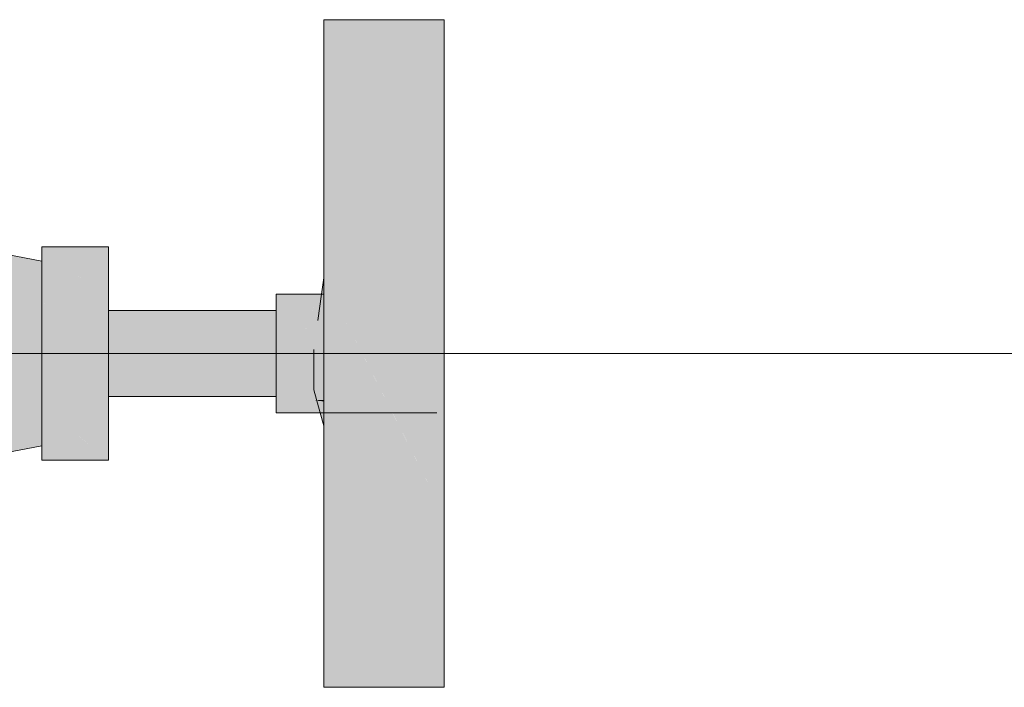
# Model space of a CAD drawing. Header units: millimetres. Extents: x -16331 to -10174, y -4135 to -3584.
# Tile 413 of 456: x -10187.17 to -10186.85, y -4007.864 to -4007.647. Entities that reach past the tile are written whole.
import ezdxf

# ---------------------------------------------------------------- set-up
doc = ezdxf.new("R2010")
doc.units = ezdxf.units.MM
for name, color, linetype, lineweight in [('AL-Registro', 9, 'Continuous', 18), ('DI-Elementos externos em vista', 9, 'Continuous', 5), ('IFC-IfcBuildingElementProxy-Contorno', 250, 'Continuous', 5)]:
    doc.layers.add(name, color=color, linetype=linetype, lineweight=lineweight)

msp = doc.modelspace()

# ---------------------------------------------------------------- hatches: boundary and pattern name
at = {"layer": 'AL-Registro', "linetype": 'Continuous'}
for points in [[(-10187.05944, -4007.64704), (-10187.07124, -4007.64704), (-10187.07124, -4007.65753), (-10187.07124, -4007.70131), (-10187.07124, -4007.73094), (-10187.07124, -4007.73629), (-10187.07124, -4007.74468), (-10187.07124, -4007.77488), (-10187.05065, -4007.77488), (-10187.06692, -4007.74437), (-10187.06669, -4007.74436), (-10187.06692, -4007.74437), (-10187.05065, -4007.77488), (-10187.07124, -4007.77488), (-10187.07124, -4007.77907), (-10187.06289, -4007.80875), (-10187.03458, -4007.80501), (-10187.04949, -4007.77488), (-10187.06466, -4007.74421), (-10187.04949, -4007.77488), (-10187.03458, -4007.8032), (-10187.04897, -4007.77488), (-10187.06456, -4007.74421), (-10187.06858, -4007.73629), (-10187.06456, -4007.74421), (-10187.04894, -4007.77488), (-10187.0645, -4007.7442), (-10187.06852, -4007.73629), (-10187.0645, -4007.7442), (-10187.06368, -4007.74415), (-10187.0645, -4007.7442), (-10187.04894, -4007.77488), (-10187.04477, -4007.77488), (-10187.05602, -4007.74361), (-10187.04477, -4007.77488), (-10187.04894, -4007.77488), (-10187.03458, -4007.8032), (-10187.03458, -4007.77488), (-10187.05417, -4007.74348), (-10187.05865, -4007.73629), (-10187.05417, -4007.74348), (-10187.03458, -4007.77488), (-10187.03458, -4007.7421), (-10187.03458, -4007.77488), (-10187.03458, -4007.8032), (-10187.04949, -4007.77488), (-10187.03458, -4007.80501), (-10187.06289, -4007.80875), (-10187.07124, -4007.77907), (-10187.07124, -4007.80986), (-10187.05704, -4007.82959), (-10187.03218, -4007.86412), (-10187.03218, -4007.80986), (-10187.06258, -4007.80986), (-10187.03458, -4007.80986), (-10187.03218, -4007.80986), (-10187.03391, -4007.77488), (-10187.03218, -4007.80986), (-10187.03218, -4007.77488), (-10187.03218, -4007.74193), (-10187.03288, -4007.74198), (-10187.03218, -4007.74193), (-10187.03218, -4007.73629), (-10187.03218, -4007.70131), (-10187.03301, -4007.73629), (-10187.03294, -4007.74198), (-10187.03257, -4007.77488), (-10187.03314, -4007.742), (-10187.03448, -4007.74209), (-10187.03314, -4007.742), (-10187.03458, -4007.73629), (-10187.06824, -4007.70963), (-10187.03458, -4007.73629), (-10187.03314, -4007.742), (-10187.03257, -4007.77488), (-10187.03294, -4007.74198), (-10187.03301, -4007.73629), (-10187.03458, -4007.70187), (-10187.03301, -4007.73629), (-10187.03218, -4007.70131), (-10187.03458, -4007.70131), (-10187.06707, -4007.70131), (-10187.06232, -4007.66752), (-10187.06137, -4007.66075), (-10187.06284, -4007.65871), (-10187.06137, -4007.66075), (-10187.06112, -4007.65895), (-10187.06009, -4007.6516), (-10187.06112, -4007.65895), (-10187.06137, -4007.66075), (-10187.06232, -4007.66752), (-10187.06707, -4007.70131), (-10187.03218, -4007.70131), (-10187.03218, -4007.66302), (-10187.03218, -4007.64704)], [(-10187.1629, -4007.74058), (-10187.1629, -4007.72558), (-10187.18409, -4007.72158), (-10187.18409, -4007.73858), (-10187.18409, -4007.77258), (-10187.18409, -4007.78958), (-10187.1629, -4007.78558), (-10187.1629, -4007.77058)], [(-10187.14121, -4007.73826), (-10187.14121, -4007.72094), (-10187.1629, -4007.72094)], [(-10187.1629, -4007.72094), (-10187.1629, -4007.72558), (-10187.1629, -4007.73826), (-10187.16082, -4007.74158), (-10187.1606, -4007.74158), (-10187.16082, -4007.74158), (-10187.14329, -4007.76958), (-10187.14121, -4007.7729), (-10187.14121, -4007.76958), (-10187.14121, -4007.74158), (-10187.14121, -4007.73826), (-10187.15529, -4007.72702)], [(-10187.07124, -4007.74003), (-10187.07124, -4007.73629), (-10187.07124, -4007.73094), (-10187.07199, -4007.73629), (-10187.07319, -4007.74481)], [(-10187.08674, -4007.73629), (-10187.07272, -4007.74148), (-10187.07124, -4007.74203), (-10187.07124, -4007.7415), (-10187.07124, -4007.74128), (-10187.07124, -4007.73629), (-10187.07199, -4007.73629)], [(-10187.07124, -4007.77488), (-10187.03458, -4007.77488), (-10187.04889, -4007.76958), (-10187.07124, -4007.77116), (-10187.07352, -4007.77092), (-10187.07451, -4007.77082), (-10187.07357, -4007.77078), (-10187.07124, -4007.77067), (-10187.07124, -4007.76958), (-10187.07124, -4007.76132), (-10187.0739, -4007.76958), (-10187.07124, -4007.76132), (-10187.07124, -4007.75974), (-10187.07124, -4007.75558), (-10187.07451, -4007.76011), (-10187.07451, -4007.76742), (-10187.07451, -4007.76958), (-10187.07451, -4007.76742), (-10187.07451, -4007.76011), (-10187.0762, -4007.76142), (-10187.07451, -4007.76011), (-10187.07124, -4007.75558), (-10187.07124, -4007.74575), (-10187.07124, -4007.74535), (-10187.07124, -4007.74468), (-10187.07124, -4007.74203), (-10187.07243, -4007.74158), (-10187.07272, -4007.74148), (-10187.07451, -4007.74158), (-10187.07273, -4007.74158), (-10187.07315, -4007.74481), (-10187.07324, -4007.74521), (-10187.07451, -4007.74618), (-10187.07451, -4007.75423), (-10187.0747, -4007.75558), (-10187.07451, -4007.75558), (-10187.07784, -4007.75558), (-10187.0768, -4007.75926), (-10187.07784, -4007.75558), (-10187.0747, -4007.75558), (-10187.07451, -4007.75423), (-10187.07451, -4007.74618), (-10187.07324, -4007.74521), (-10187.07319, -4007.74481), (-10187.07273, -4007.74158), (-10187.07451, -4007.74158), (-10187.07451, -4007.74487), (-10187.07439, -4007.7449), (-10187.07451, -4007.74491), (-10187.07455, -4007.74491), (-10187.07942, -4007.74995), (-10187.07456, -4007.74491), (-10187.0796, -4007.74932), (-10187.08072, -4007.74534), (-10187.08137, -4007.74303), (-10187.08241, -4007.74546), (-10187.08137, -4007.74303), (-10187.0796, -4007.74932), (-10187.07451, -4007.74487), (-10187.07451, -4007.74158), (-10187.07272, -4007.74148), (-10187.07451, -4007.74082), (-10187.08285, -4007.73773), (-10187.08186, -4007.74128), (-10187.08285, -4007.73773), (-10187.08674, -4007.73629), (-10187.08674, -4007.74158), (-10187.08178, -4007.74155), (-10187.07451, -4007.74149), (-10187.08177, -4007.74158), (-10187.08674, -4007.74158), (-10187.08674, -4007.74577), (-10187.08674, -4007.75558), (-10187.08674, -4007.76958), (-10187.08674, -4007.77488), (-10187.07451, -4007.77488), (-10187.07241, -4007.77488)], [(-10187.14121, -4007.79022), (-10187.14121, -4007.7729), (-10187.1629, -4007.73826), (-10187.1629, -4007.7729)], [(-10187.08674, -4007.76958), (-10187.08674, -4007.76911), (-10187.08674, -4007.76771), (-10187.08674, -4007.76548), (-10187.08674, -4007.76258), (-10187.08674, -4007.75921), (-10187.08674, -4007.75558), (-10187.08674, -4007.75196), (-10187.08674, -4007.74858), (-10187.08674, -4007.74568), (-10187.08674, -4007.74346), (-10187.08674, -4007.74206), (-10187.08674, -4007.74158), (-10187.14121, -4007.74158), (-10187.14121, -4007.74206), (-10187.14121, -4007.74346), (-10187.14121, -4007.74568), (-10187.14121, -4007.74858), (-10187.14121, -4007.75196), (-10187.14121, -4007.75558), (-10187.14121, -4007.75921), (-10187.14121, -4007.76258), (-10187.14121, -4007.76548), (-10187.14121, -4007.76771), (-10187.14121, -4007.76911), (-10187.14121, -4007.76958)], [(-10187.07124, -4007.74203), (-10187.06522, -4007.74425), (-10187.03458, -4007.7421)], [(-10187.07124, -4007.7691), (-10187.07124, -4007.76605), (-10187.07124, -4007.76206), (-10187.07124, -4007.75757), (-10187.07124, -4007.75741), (-10187.07124, -4007.75655), (-10187.07124, -4007.75176), (-10187.07364, -4007.74801), (-10187.07375, -4007.74886), (-10187.07451, -4007.75423), (-10187.07451, -4007.76742), (-10187.07124, -4007.77279)], [(-10187.07124, -4007.77279), (-10187.07451, -4007.76742), (-10187.07241, -4007.77488), (-10187.07124, -4007.77907), (-10187.07124, -4007.77488)], [(-10187.07451, -4007.77082), (-10187.07124, -4007.77116), (-10187.07124, -4007.77067)], [(-10187.1629, -4007.78558), (-10187.1629, -4007.79022), (-10187.14121, -4007.79022), (-10187.15006, -4007.78316), (-10187.1629, -4007.7729)], [(-10187.03218, -4007.86412), (-10187.07124, -4007.80986), (-10187.07124, -4007.86412)]]:
    msp.add_hatch(color=254, dxfattribs=at).paths.add_polyline_path(points)

# ---------------------------------------------------------------- linework, layer by layer
at = {"layer": 'AL-Registro'}
for p, q in [((-10187.07124, -4007.64704), (-10187.07124, -4007.65753)), ((-10187.05944, -4007.64704), (-10187.07124, -4007.64704)), ((-10187.03218, -4007.64704), (-10187.05944, -4007.64704)), ((-10187.03218, -4007.66302), (-10187.03218, -4007.64704)), ((-10187.07124, -4007.65753), (-10187.07124, -4007.70131)), ((-10187.03218, -4007.70131), (-10187.03218, -4007.66302)), ((-10187.07124, -4007.70131), (-10187.07124, -4007.73094)), ((-10187.03218, -4007.73629), (-10187.03218, -4007.70131)), ((-10187.1629, -4007.72558), (-10187.18409, -4007.72158)), ((-10187.14121, -4007.72094), (-10187.1629, -4007.72094)), ((-10187.1629, -4007.72094), (-10187.1629, -4007.72558)), ((-10187.14121, -4007.73826), (-10187.14121, -4007.72094)), ((-10187.1629, -4007.74058), (-10187.1629, -4007.72558)), ((-10187.1629, -4007.72558), (-10187.1629, -4007.73826)), ((-10187.07124, -4007.73094), (-10187.07199, -4007.73629)), ((-10187.07124, -4007.73094), (-10187.07124, -4007.73629)), ((-10187.07199, -4007.73629), (-10187.08674, -4007.73629)), ((-10187.08674, -4007.73629), (-10187.08674, -4007.74158)), ((-10187.07199, -4007.73629), (-10187.07319, -4007.74481)), ((-10187.07124, -4007.73629), (-10187.07199, -4007.73629)), ((-10187.07124, -4007.73629), (-10187.07124, -4007.74468)), ((-10187.03218, -4007.74193), (-10187.03218, -4007.73629)), ((-10187.1629, -4007.73826), (-10187.1629, -4007.7729)), ((-10187.1629, -4007.77058), (-10187.1629, -4007.74058)), ((-10187.14121, -4007.74158), (-10187.14121, -4007.73826)), ((-10187.14121, -4007.76958), (-10187.14121, -4007.74158)), ((-10187.14121, -4007.74158), (-10187.14121, -4007.74206)), ((-10187.08674, -4007.74158), (-10187.14121, -4007.74158)), ((-10187.14121, -4007.74206), (-10187.14121, -4007.74346)), ((-10187.14121, -4007.74346), (-10187.14121, -4007.74568)), ((-10187.08674, -4007.74158), (-10187.08674, -4007.74577)), ((-10187.08674, -4007.74206), (-10187.08674, -4007.74158)), ((-10187.08674, -4007.74346), (-10187.08674, -4007.74206)), ((-10187.08674, -4007.74568), (-10187.08674, -4007.74346)), ((-10187.03218, -4007.77488), (-10187.03218, -4007.74193)), ((-10187.14121, -4007.74568), (-10187.14121, -4007.74858)), ((-10187.08674, -4007.74858), (-10187.08674, -4007.74568)), ((-10187.08674, -4007.74577), (-10187.08674, -4007.75558)), ((-10187.07124, -4007.74468), (-10187.07124, -4007.77488)), ((-10187.14121, -4007.74858), (-10187.14121, -4007.75196)), ((-10187.08674, -4007.75196), (-10187.08674, -4007.74858)), ((-10187.14121, -4007.75196), (-10187.14121, -4007.75558)), ((-10187.08674, -4007.75558), (-10187.08674, -4007.75196)), ((-10187.14121, -4007.75558), (-10187.14121, -4007.75921)), ((-10187.08674, -4007.75558), (-10187.08674, -4007.76958)), ((-10187.08674, -4007.75921), (-10187.08674, -4007.75558)), ((-10187.07451, -4007.75423), (-10187.07451, -4007.76742)), ((-10187.14121, -4007.75921), (-10187.14121, -4007.76258)), ((-10187.08674, -4007.76258), (-10187.08674, -4007.75921)), ((-10187.14121, -4007.76258), (-10187.14121, -4007.76548)), ((-10187.08674, -4007.76548), (-10187.08674, -4007.76258)), ((-10187.14121, -4007.76548), (-10187.14121, -4007.76771)), ((-10187.08674, -4007.76771), (-10187.08674, -4007.76548)), ((-10187.14121, -4007.76771), (-10187.14121, -4007.76911)), ((-10187.14121, -4007.76911), (-10187.14121, -4007.76958)), ((-10187.14121, -4007.7729), (-10187.14121, -4007.76958)), ((-10187.14121, -4007.76958), (-10187.08674, -4007.76958)), ((-10187.08674, -4007.76911), (-10187.08674, -4007.76771)), ((-10187.08674, -4007.76958), (-10187.08674, -4007.76911)), ((-10187.08674, -4007.76958), (-10187.08674, -4007.77488)), ((-10187.07451, -4007.76742), (-10187.07241, -4007.77488)), ((-10187.1629, -4007.78558), (-10187.1629, -4007.77058)), ((-10187.1629, -4007.7729), (-10187.1629, -4007.78558)), ((-10187.14121, -4007.79022), (-10187.14121, -4007.7729)), ((-10187.08674, -4007.77488), (-10187.07451, -4007.77488)), ((-10187.07451, -4007.77488), (-10187.07241, -4007.77488)), ((-10187.07241, -4007.77488), (-10187.07124, -4007.77488)), ((-10187.07241, -4007.77488), (-10187.07124, -4007.77907)), ((-10187.07124, -4007.77488), (-10187.03458, -4007.77488)), ((-10187.07124, -4007.77488), (-10187.07124, -4007.77907)), ((-10187.03218, -4007.80986), (-10187.03218, -4007.77488)), ((-10187.07124, -4007.77907), (-10187.07124, -4007.80986)), ((-10187.18409, -4007.78958), (-10187.1629, -4007.78558)), ((-10187.1629, -4007.78558), (-10187.1629, -4007.79022)), ((-10187.1629, -4007.79022), (-10187.14121, -4007.79022)), ((-10187.07124, -4007.80986), (-10187.07124, -4007.86412)), ((-10187.03218, -4007.86412), (-10187.03218, -4007.80986)), ((-10187.07124, -4007.86412), (-10187.03218, -4007.86412))]:
    msp.add_line(p, q, dxfattribs=at)
at = {"layer": 'DI-Elementos externos em vista'}
msp.add_line((-10187.26817, -4007.75558), (-10185.92017, -4007.75558), dxfattribs=at)
at = {"layer": 'IFC-IfcBuildingElementProxy-Contorno', "lineweight": 5}
msp.add_line((-10187.26817, -4007.75558), (-10185.92017, -4007.75558), dxfattribs=at)

doc.saveas('drawing.dxf')
